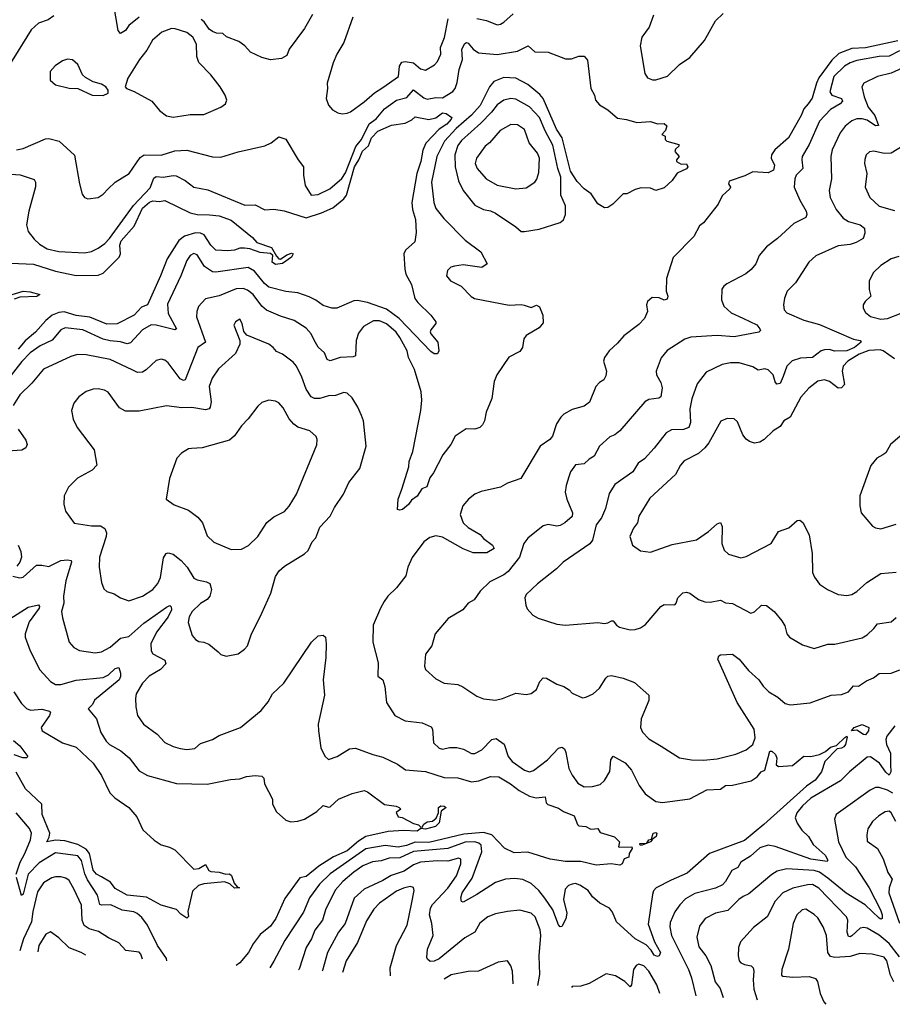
# Model space of a CAD drawing. Extents: x 1246230 to 1426786, y 660032 to 763141.
# Tile 293 of 566: x 1366615 to 1371733, y 662691 to 668468. Entities that reach past the tile are written whole.
import ezdxf

# ---------------------------------------------------------------- set-up
doc = ezdxf.new("R2010")
doc.units = 0

msp = doc.modelspace()

# ---------------------------------------------------------------- linework, layer by layer
at = {"layer": '0CON10XD'}
for points in [[(1367315, 668483.6), (1367255.3, 668434.7), (1367234.4, 668405), (1367205, 668386.9), (1367191.2, 668405), (1367163.8, 668565)], [(1366815, 668491.5), (1366782.2, 668467.8), (1366725, 668448.2), (1366680.8, 668409.2), (1366492.7, 668105)], [(1368331.9, 668498.1), (1368285, 668415.6), (1368196, 668295), (1368182.3, 668257.7), (1368149.4, 668240.6), (1368085, 668232.5), (1368035, 668245.7), (1367968.3, 668278.3), (1367934.1, 668314.1), (1367899.4, 668339.4), (1367827.5, 668367.5), (1367805, 668386.7), (1367768.3, 668388.3), (1367745, 668398.8), (1367725, 668412.7), (1367696, 668456), (1367678.5, 668468.5)], [(1368568, 668482), (1368516.2, 668333.8), (1368474.2, 668265), (1368452.5, 668215), (1368418.6, 668095), (1368420.8, 668065), (1368412.3, 668005), (1368425, 667966.2), (1368448.9, 667938.9), (1368480.6, 667920.6), (1368505, 667915.4), (1368535, 667918.8), (1368555, 667928.2), (1368634.8, 667985.2), (1368695, 668038.8), (1368745, 668070.4), (1368835.5, 668135), (1368841.8, 668195), (1368855, 668219.6), (1368875, 668222.9), (1368925, 668215.3), (1368965, 668178.9), (1368995, 668172.2), (1369046.9, 668203.1), (1369065, 668222.5), (1369084.3, 668265), (1369082.7, 668305), (1369105.9, 668364.1), (1369127.4, 668472.6)], [(1369295, 668475.6), (1369353.4, 668463.4), (1369415, 668438.8), (1369435, 668441.2), (1369455, 668453.3), (1369508.2, 668501.8)], [(1370331.1, 668495), (1370305.8, 668424.2), (1370263.3, 668365), (1370254.5, 668315), (1370281.4, 668151.4), (1370295.9, 668125.9), (1370325.9, 668115.9), (1370346, 668116), (1370415, 668136.9), (1370485, 668204.2), (1370544.4, 668245.6), (1370631.8, 668345), (1370695, 668461.4), (1370740.8, 668505)], [(1367515, 667895.5), (1367565, 667904.5), (1367615, 667912.2), (1367695, 667911.4), (1367795, 667953.8), (1367822.5, 667975), (1367830, 667995), (1367820, 668025), (1367790, 668075), (1367736, 668145), (1367665, 668216.2), (1367652.7, 668252.7), (1367651.1, 668325), (1367630.8, 668365), (1367595, 668393.3), (1367526.2, 668415), (1367504, 668416), (1367448.1, 668395), (1367392.7, 668347.3), (1367360.9, 668289.1), (1367316.9, 668235), (1367248.8, 668125), (1367232.5, 668075), (1367240, 668065), (1367286.8, 668046.8), (1367389.7, 667989.7), (1367434.6, 667934.6), (1367474.7, 667904.7), (1367515, 667895.5)], [(1366595, 667704.5), (1366635, 667712.1), (1366765, 667768.5), (1366785, 667770.6), (1366845.7, 667755.7), (1366935, 667673.3), (1366966, 667505), (1366981.2, 667445), (1366994.1, 667424.1), (1367015, 667416.7), (1367075, 667423.8), (1367105, 667444), (1367132.9, 667475), (1367175, 667514.5), (1367256.7, 667565), (1367321.5, 667658.5), (1367345, 667674.4), (1367445, 667673.9), (1367525, 667697.9), (1367595, 667702.5), (1367745, 667662.5), (1367795, 667660.6), (1367896.4, 667693.6), (1368051.7, 667728.3), (1368090, 667745), (1368135, 667780), (1368176.4, 667766.4), (1368248.1, 667645), (1368278.9, 667605), (1368279.5, 667555), (1368289.6, 667495), (1368325, 667438.5), (1368365, 667442), (1368434.2, 667475.8), (1368504.4, 667535.6), (1368525, 667568.9), (1368586.9, 667723.1), (1368619.8, 667765), (1368663.7, 667856.3), (1368705, 667886.1), (1368754.6, 667945), (1368825, 667996.3), (1368885, 668011.3), (1368925, 668056.9), (1368985, 668009.2), (1369005, 668002.2), (1369055, 668011.1), (1369095, 668010.4), (1369155, 668046.4), (1369168.4, 668065), (1369180.3, 668099.7), (1369192.2, 668175), (1369211.1, 668235), (1369207.9, 668295), (1369225, 668329.2), (1369235, 668334.4), (1369245, 668330.6), (1369274.1, 668295), (1369305, 668272.9), (1369415, 668263.2), (1369535, 668284.1), (1369596.2, 668315), (1369635, 668279.1), (1369715, 668276.8), (1369815, 668239.2), (1369851.4, 668238.6), (1369895, 668254.2), (1369925, 668253.8), (1369945, 668230), (1369964.3, 668065), (1369985.5, 668025.5), (1369991.9, 667995), (1370015, 667969.2), (1370065, 667940), (1370120.5, 667890.5), (1370173.2, 667883.2), (1370235, 667865.7), (1370315, 667870.3), (1370355, 667856.5), (1370395, 667858.8), (1370410.8, 667845), (1370402.7, 667817.3), (1370380, 667795), (1370400, 667785), (1370400, 667765), (1370410, 667755), (1370480, 667735), (1370480, 667725), (1370461.7, 667708.3), (1370457.5, 667695), (1370482.5, 667665), (1370467.5, 667645), (1370467.5, 667635), (1370495, 667620), (1370525, 667622.5), (1370533.3, 667605), (1370525, 667593.8), (1370471.7, 667568.3), (1370440.8, 667525), (1370395, 667481.4), (1370346.2, 667466.2), (1370315, 667478.8), (1370259.3, 667480.7), (1370225, 667472), (1370175, 667446.7), (1370153.9, 667446.1), (1370092.5, 667385), (1370065, 667366.7), (1370045, 667363.8), (1370005, 667388), (1369965.5, 667445.5), (1369925, 667475.8), (1369885, 667518.9), (1369845, 667580), (1369795.5, 667775.5), (1369763.1, 667825), (1369684.8, 668005), (1369665, 668029.2), (1369595, 668088.7), (1369525, 668124.8), (1369455, 668128.8), (1369395, 668104.7), (1369370.3, 668075), (1369316, 667965), (1369265, 667908.6), (1369175, 667828.7), (1369106.7, 667755), (1369060.6, 667665), (1369029.4, 667515), (1369042.9, 667395), (1369055, 667360), (1369101.8, 667301.8), (1369227.8, 667175), (1369319.2, 667105), (1369356.2, 667035), (1369325, 667014.3), (1369215, 667028.9), (1369165, 667022.2), (1369143.8, 667015), (1369123.2, 666996.8), (1369118, 666965), (1369140.8, 666935), (1369203.6, 666903.6), (1369263.5, 666843.5), (1369282.6, 666832.6), (1369485, 666793.8), (1369555, 666797.8), (1369572.8, 666792.8), (1369615, 666780), (1369645, 666793.3), (1369663.9, 666783.9), (1369683.8, 666735), (1369685, 666690), (1369660.7, 666659.3), (1369584.3, 666615.7), (1369571.2, 666595), (1369563.8, 666545), (1369548.8, 666521.2), (1369483, 666487), (1369413.8, 666385), (1369397.5, 666345), (1369384, 666245), (1369350.8, 666165), (1369340.8, 666115), (1369328.7, 666091.3), (1369314.2, 666075.8), (1369284, 666066), (1369232.7, 666067.3), (1369168, 666025), (1369142.5, 665975), (1369096, 665915), (1369040.7, 665809.3), (1369019.3, 665780.7), (1369003, 665727), (1368974.1, 665715.9), (1368945, 665672.5), (1368912, 665648), (1368895, 665623.3), (1368860, 665595), (1368845, 665590), (1368830, 665595), (1368833.8, 665655), (1368855, 665712.5), (1368896.2, 665845), (1368898.8, 665875), (1368921.1, 665935), (1368967.1, 666175), (1368973.3, 666235), (1368968.6, 666285), (1368930, 666415), (1368895.4, 666485), (1368886.6, 666525), (1368845, 666602.9), (1368822.5, 666635), (1368765, 666684.2), (1368725, 666701.3), (1368689.3, 666700.7), (1368631.9, 666668.1), (1368601.7, 666628.3), (1368588.8, 666585), (1368583.8, 666495), (1368570.6, 666489.4), (1368495, 666486.2), (1368435, 666465.8), (1368418.8, 666475), (1368402.6, 666512.6), (1368365, 666547.1), (1368342.5, 666587.5), (1368323.6, 666625), (1368295, 666658.2), (1368223.9, 666703.9), (1368145, 666728.5), (1368063, 666763), (1368035, 666787.3), (1367984.8, 666854.8), (1367950.5, 666880.5), (1367925, 666890), (1367885, 666889.5), (1367785, 666847.7), (1367705, 666830), (1367663.9, 666786.1), (1367653.3, 666755), (1367651.5, 666725), (1367704.6, 666575.4), (1367660, 666545), (1367584.5, 666355.5), (1367575, 666350.6), (1367555, 666360), (1367485, 666454.2), (1367465, 666470), (1367445, 666476), (1367415, 666468), (1367357, 666413), (1367335, 666400), (1367305, 666398.5), (1367275, 666412.7), (1367144.7, 666474.7), (1367005, 666501.5), (1366952.9, 666502.9), (1366915, 666492.2), (1366755, 666416.5), (1366685.6, 666335), (1366615, 666266.7), (1366575.5, 666205)], [(1371765, 668343.2), (1371575, 668302.4), (1371495, 668298.4), (1371419.9, 668270.1), (1371378.8, 668231.2), (1371302.5, 668127.5), (1371287.2, 668095), (1371262.6, 668007.4), (1371239.2, 667975), (1371214.6, 667945.4), (1371197.8, 667905), (1371123.1, 667775), (1371044, 667705), (1371024, 667675), (1371021.5, 667655), (1371041.5, 667615), (1371035, 667584.4), (1371005, 667570), (1370915, 667574.5), (1370868.3, 667551.7), (1370775, 667520), (1370772.5, 667505), (1370783.3, 667485), (1370778.8, 667475), (1370735.5, 667434.5), (1370710.8, 667385), (1370625, 667276.7), (1370601.4, 667258.6), (1370568, 667195), (1370447.3, 667072.7), (1370408.7, 666948.7), (1370405.8, 666875.8), (1370415.7, 666845), (1370412.7, 666827.3), (1370395, 666823.3), (1370365, 666835.8), (1370325, 666838.8), (1370296.7, 666815), (1370290, 666795), (1370296.2, 666755), (1370280, 666715), (1370245, 666678.8), (1370157.9, 666612.1), (1370120.9, 666569.1), (1370071.2, 666525), (1370044, 666485), (1370038, 666465), (1370056, 666405), (1370052.3, 666377.7), (1370040, 666355), (1370015, 666338.8), (1369994.5, 666315.5), (1369956.6, 666223.4), (1369925, 666200.8), (1369855, 666180.8), (1369807, 666153), (1369788, 666135), (1369762.4, 666097.6), (1369739.2, 666025), (1369723.8, 666005), (1369667.1, 665965), (1369554.2, 665775.8), (1369475, 665748.8), (1369435, 665726), (1369321.1, 665698.9), (1369285, 665683.3), (1369247.5, 665655), (1369214.4, 665615), (1369198.6, 665565), (1369215.7, 665515), (1369245, 665489.4), (1369315, 665447.5), (1369334.6, 665424.6), (1369387.5, 665385), (1369398, 665365), (1369355, 665340), (1369275, 665340.6), (1369215, 665362.5), (1369095, 665430.9), (1369055, 665439.2), (1369019.4, 665430.6), (1368985.8, 665405), (1368916.6, 665313.4), (1368890.8, 665255), (1368878.8, 665205), (1368824, 665135), (1368772.9, 665085), (1368753.1, 665055), (1368730, 665015), (1368688, 664915), (1368686, 664815), (1368717.5, 664695), (1368715.8, 664615.8), (1368744.4, 664594.4), (1368755.7, 664555)], [(1371775.5, 668285), (1371715, 668254.8), (1371655, 668252), (1371525, 668227.8), (1371485, 668214.7), (1371453.1, 668195), (1371389, 668135), (1371366.6, 668045), (1371377.3, 668025), (1371434.3, 668005), (1371440.4, 667989.6), (1371426.7, 667975), (1371369.7, 667940.3), (1371305, 667871.9), (1371244.6, 667735), (1371204.5, 667665), (1371201.2, 667645), (1371208.5, 667595), (1371168.9, 667555), (1371160, 667535), (1371157.1, 667485), (1371189.4, 667409.4), (1371227.1, 667345), (1371230.8, 667325), (1371225, 667306.7), (1371155, 667272), (1371060, 667185), (1370994, 667135), (1370951.9, 667085), (1370932.2, 667035), (1370905, 667001.5), (1370872.6, 666977.4), (1370762.4, 666917.6), (1370743.8, 666905), (1370732.3, 666887.7), (1370730, 666825), (1370745, 666788), (1370788.3, 666748.3), (1370855, 666716.7), (1370938.3, 666678.3), (1370956.2, 666655), (1370958.8, 666645), (1370950, 666635), (1370805, 666607.1), (1370705, 666614.2), (1370550, 666605), (1370515, 666593.6), (1370412.2, 666527.8), (1370376.6, 666483.4), (1370347.5, 666405), (1370349.2, 666385), (1370375, 666338.8), (1370383, 666307), (1370374.3, 666255.7), (1370362.9, 666247.1), (1370305, 666238.9), (1370280.8, 666225), (1370134, 666055), (1370105, 666032.9), (1370075, 666020.6), (1370014.6, 665965.4), (1369983.8, 665906.2), (1369955, 665890), (1369925, 665862.9), (1369874.6, 665855.4), (1369844.6, 665815.4), (1369834.4, 665785), (1369818.9, 665735), (1369814.4, 665695), (1369823.8, 665655), (1369856.9, 665575), (1369855, 665553.8), (1369812.5, 665515), (1369785, 665500), (1369765, 665495.6), (1369714.2, 665505.8), (1369685, 665498.8), (1369594.7, 665425.3), (1369571.5, 665395), (1369545.4, 665315), (1369478.8, 665231.2), (1369455, 665210.4), (1369371.2, 665168.8), (1369315.9, 665114.1), (1369280.8, 665065), (1369245, 665044.2), (1369214.5, 665005.5), (1369128, 664955), (1369050.8, 664865), (1369031.9, 664795), (1368994.4, 664745), (1368988, 664675), (1368994.5, 664654.5), (1369055, 664600), (1369104.2, 664575.8), (1369185, 664568), (1369214.4, 664554.4), (1369295, 664499.4), (1369335, 664483.1), (1369405, 664475.7), (1369445.5, 664484.5), (1369523.6, 664516.4), (1369585, 664508.8), (1369615, 664514), (1369645, 664538.8), (1369666, 664585), (1369685, 664606.2), (1369705, 664604), (1369765, 664568.6), (1369805.5, 664555.5), (1369836.8, 664536.8), (1369855, 664516.7), (1369915, 664490), (1369935, 664492), (1369977.9, 664512.1), (1370015, 664546), (1370051.9, 664605), (1370065, 664615.6), (1370085, 664620.5), (1370153.6, 664603.6), (1370219.8, 664579.8), (1370305.5, 664505.5), (1370305, 664473.3), (1370258.8, 664365), (1370256.7, 664315), (1370268.3, 664288.3), (1370305, 664248.8), (1370376.2, 664205), (1370485, 664137.5), (1370555, 664125.6), (1370625, 664123.1), (1370705, 664131.8), (1370815, 664158.8), (1370876, 664184), (1370915, 664215.6), (1370928.6, 664255), (1370921.6, 664305), (1370822, 664462), (1370709.6, 664715), (1370714.4, 664735), (1370725, 664740.8), (1370795, 664746.2), (1370833.8, 664715), (1370889.4, 664649.4), (1370950, 664595), (1370975, 664558), (1371008, 664525), (1371062.2, 664492.2), (1371105, 664455.7), (1371132.9, 664447.1), (1371155, 664449.5), (1371250.2, 664459.8), (1371375, 664504.5), (1371435, 664507.8), (1371475, 664524.5), (1371505, 664558.8), (1371535, 664558.1), (1371581.2, 664588.8), (1371623.3, 664606.7), (1371655, 664631.5), (1371725, 664634.7), (1371776.4, 664653.6)], [(1367105, 668023.8), (1367132.5, 668037.5), (1367133.3, 668055), (1367120, 668075), (1367095, 668089.2), (1367045, 668103.8), (1366999.5, 668129.5), (1366983.8, 668145), (1366955.8, 668205.8), (1366925, 668233.3), (1366895, 668236.7), (1366865, 668226.2), (1366822.7, 668197.3), (1366793.3, 668165), (1366794.1, 668114.1), (1366825, 668086.2), (1366905, 668066.2), (1366955, 668063.8), (1367040, 668025), (1367105, 668023.8)], [(1371815, 668195.3), (1371725, 668154.2), (1371645.2, 668134.8), (1371565.8, 668095), (1371554.4, 668075), (1371566.9, 668015), (1371590.2, 667955), (1371630.6, 667905), (1371652.3, 667847.7), (1371635, 667846.1), (1371585, 667878.1), (1371555, 667886.6), (1371525, 667886.5), (1371495, 667875.4), (1371456.6, 667843.4), (1371426.8, 667805), (1371379.6, 667705), (1371371.5, 667665), (1371375.5, 667535), (1371363.3, 667465), (1371367.8, 667425), (1371402.5, 667355), (1371445, 667302.9), (1371475, 667283.2), (1371545, 667264.4), (1371568.6, 667245), (1371571.4, 667215), (1371560.8, 667185), (1371519.9, 667160.1), (1371485, 667149.7), (1371415, 667141.2), (1371285, 667082), (1371243.3, 667045), (1371165.5, 666924.5), (1371116.9, 666875), (1371100, 666835), (1371094.5, 666794.5), (1371099.2, 666765), (1371115, 666747.5), (1371213.3, 666705), (1371305, 666679.6), (1371505, 666593.4), (1371543.3, 666585), (1371549.2, 666575), (1371511.1, 666545), (1371466.7, 666525), (1371394, 666524), (1371365, 666532.2), (1371335, 666531.5), (1371315.5, 666524.5), (1371265, 666485.6), (1371195, 666482.9), (1371145, 666465.4), (1371113.3, 666435), (1371093.1, 666375), (1371075, 666333.8), (1371055, 666328.8), (1371045, 666342.5), (1371034.4, 666385), (1371005, 666414.5), (1370985, 666419.6), (1370945, 666412), (1370915, 666431.2), (1370834.2, 666454.2), (1370784.2, 666454.2), (1370735, 666445.6), (1370640.9, 666399.1), (1370588.7, 666331.3), (1370556.6, 666243.4), (1370545.5, 666185), (1370548.8, 666105), (1370538.9, 666075), (1370507.1, 666062.9), (1370438, 666062), (1370405.4, 666044.6), (1370336, 665954), (1370278.3, 665891.7), (1370242.5, 665865), (1370210, 665815), (1370105, 665740), (1370072.4, 665687.6), (1370049.8, 665600.2), (1370027.5, 665545), (1369995.4, 665504.6), (1369973.5, 665415), (1369958, 665392), (1369801.2, 665285), (1369762.5, 665245), (1369651.3, 665158.7), (1369584.6, 665095), (1369578.2, 665075), (1369582.4, 665032.4), (1369590.9, 665010.9), (1369623.8, 664975), (1369656.3, 664956.3), (1369765, 664921.1), (1369815, 664915.6), (1370005, 664931.1), (1370045, 664925.7), (1370065, 664929.2), (1370085, 664941.2), (1370095, 664940), (1370114.5, 664914.5), (1370133.4, 664903.4), (1370195, 664888.1), (1370225, 664889.4), (1370255, 664899.4), (1370285, 664918.8), (1370375, 665025.9), (1370395, 665035.9), (1370456.7, 665035), (1370465.7, 665044.3), (1370475, 665076.7), (1370504.3, 665105.7), (1370525, 665110), (1370545, 665104), (1370595, 665065.8), (1370632.4, 665052.4), (1370665, 665050), (1370725, 665061.4), (1370755, 665046.9), (1370795, 665043.3), (1370903.6, 664986.4), (1370925, 664993.3), (1370965, 665032.5), (1370995, 665030), (1371038.8, 664995), (1371085, 664941.2), (1371102.1, 664912.1), (1371114.4, 664864.4), (1371128.8, 664845), (1371205, 664800), (1371275, 664779.2), (1371355, 664804.4), (1371395.5, 664804.5), (1371555, 664840.6), (1371585, 664858.1), (1371624.2, 664895), (1371645, 664923.8), (1371725, 664934), (1371755, 664960)], [(1369575, 667224.4), (1369661.2, 667238.8), (1369785, 667278.6), (1369805, 667294), (1369816.7, 667325), (1369816.5, 667375), (1369788.4, 667438.4), (1369788.2, 667545), (1369770.8, 667595), (1369741.1, 667731.1), (1369695.8, 667815), (1369662.8, 667895), (1369605, 667956.7), (1369525, 668001.3), (1369495, 668006.1), (1369455, 667996.8), (1369415, 667969.2), (1369382.2, 667925), (1369320, 667860), (1369205, 667759.1), (1369185, 667729.1), (1369166.2, 667675), (1369169.6, 667605), (1369187.3, 667522.7), (1369215, 667465.8), (1369285, 667380.6), (1369334.6, 667354.6), (1369375, 667347.1), (1369405, 667333.5), (1369525, 667252.9), (1369555, 667225.8), (1369575, 667224.4)], [(1366505, 667565.9), (1366617.1, 667557.1), (1366700, 667530), (1366708, 667515), (1366707.3, 667487.3), (1366668.5, 667345), (1366654.4, 667265), (1366664.2, 667225), (1366700.2, 667180.2), (1366730.9, 667150.9), (1366775, 667122.9), (1366845, 667107.7), (1366995, 667100.9), (1367035, 667107.5), (1367075, 667127.8), (1367114.6, 667155.4), (1367141.1, 667185), (1367281.5, 667378.5), (1367379.5, 667480.5), (1367401.9, 667538.1), (1367415, 667547.8), (1367456.2, 667543.8), (1367515, 667554.7), (1367532.7, 667552.7), (1367585.3, 667525.3), (1367635, 667485.6), (1367718.8, 667468.8), (1367935, 667379.5), (1367995, 667380.8), (1368053.2, 667353.2), (1368105, 667357.1), (1368165, 667347.1), (1368295, 667305.3), (1368385, 667335.2), (1368451.5, 667365), (1368515, 667417.6), (1368530.8, 667439.2), (1368578.9, 667605), (1368604, 667645), (1368625, 667696.5), (1368661.2, 667728.8), (1368677.6, 667775), (1368715, 667814.1), (1368795, 667849.7), (1368875, 667860.5), (1368915, 667880.8), (1368935, 667898.6), (1369015, 667882.3), (1369055, 667891.2), (1369095, 667920.8), (1369115, 667918.1), (1369148.8, 667895), (1369144.5, 667885), (1369118.9, 667855), (1369074.1, 667825.9), (1368996.6, 667743.4), (1368978.3, 667701.7), (1368967.4, 667635), (1368943.6, 667566.4), (1368914.7, 667395), (1368917.9, 667355), (1368935.4, 667295), (1368940.2, 667220.2), (1368932.7, 667165), (1368877.5, 667115), (1368866.9, 667095), (1368872.5, 667005), (1368880, 666975), (1368912.7, 666915), (1368932.6, 666832.6), (1368949.1, 666809.1), (1369026, 666735), (1369055.7, 666695), (1369055.5, 666684.5), (1369025, 666648.8), (1369022.9, 666637.1), (1369025.8, 666625), (1369066.2, 666575), (1369072.7, 666525), (1369065, 666507.1), (1369045, 666508.2), (1369025, 666521.5), (1368840, 666715), (1368765, 666770), (1368655, 666808.6), (1368595, 666821.1), (1368575, 666818.5), (1368475, 666775.6), (1368445.7, 666775.7), (1368395, 666790.6), (1368352.4, 666822.4), (1368312.5, 666842.5), (1368245, 666865.9), (1368175, 666872.9), (1368075, 666899.4), (1368050.3, 666920.3), (1367992.4, 666992.4), (1367955, 667014.7), (1367765, 666985.8), (1367745, 666988.7), (1367699.3, 667019.3), (1367655, 667088), (1367635, 667097.1), (1367614.2, 667085), (1367595, 667056), (1367559.6, 666965), (1367481.3, 666798.7), (1367485.7, 666745), (1367534.2, 666655), (1367525, 666648.1), (1367415, 666676.4), (1367385, 666677.9), (1367335, 666649.1), (1367265, 666572.5), (1367245, 666566.7), (1367205, 666577.9), (1367145, 666583.3), (1367105, 666593.9), (1366985, 666648.9), (1366880.8, 666659.2), (1366855, 666647.3), (1366805, 666588), (1366735, 666553.6), (1366676.2, 666513.8), (1366626.9, 666463.1), (1366542.6, 666355)], [(1369524.5, 667475.5), (1369585, 667481.9), (1369635, 667514.3), (1369648, 667532), (1369658.5, 667571.5), (1369663.9, 667655), (1369650.8, 667685), (1369603.1, 667745), (1369575, 667824.2), (1369535, 667850.6), (1369495, 667853.1), (1369431.7, 667818.3), (1369369.2, 667745), (1369344.7, 667725), (1369293.8, 667655), (1369285.3, 667625), (1369296.9, 667595), (1369351.1, 667535), (1369415, 667496.7), (1369524.5, 667475.5)], [(1371805.3, 667734.7), (1371725, 667684.4), (1371685, 667682.9), (1371625, 667695.8), (1371598.3, 667691.7), (1371580, 667675), (1371572.1, 667647.9), (1371570, 667625), (1371583.1, 667565), (1371574.4, 667485), (1371600, 667425), (1371655, 667374.4), (1371745, 667347.7)], [(1366565, 667039.4), (1366695, 667033.5), (1366825, 666993), (1366945, 666968), (1367075, 666969.2), (1367105, 666980.3), (1367197.4, 667075), (1367206.4, 667095), (1367202.6, 667145), (1367210.4, 667169.6), (1367285, 667256.1), (1367335, 667362.9), (1367375, 667398.1), (1367395, 667404.8), (1367435, 667400.3), (1367465, 667407.1), (1367615, 667334.7), (1367655, 667325.9), (1367727.6, 667322.4), (1367785, 667317.2), (1367855, 667291.8), (1367980.8, 667190.8), (1368005, 667160.6), (1368090.9, 667130.9), (1368120.3, 667080.3), (1368135, 667065.7), (1368145, 667062.5), (1368181.7, 667088.3), (1368208.3, 667098.3), (1368218.8, 667095), (1368209.4, 667075), (1368155, 667037.1), (1368115, 667031.1), (1368095.5, 667045), (1368098.8, 667085), (1368085.7, 667095.7), (1368025, 667101.2), (1367965, 667123.7), (1367932.6, 667127.4), (1367905, 667127.8), (1367874.2, 667115.8), (1367835, 667111.4), (1367765, 667115.6), (1367735, 667145.5), (1367695.5, 667205.5), (1367675, 667216.4), (1367645, 667217), (1367581.2, 667198.8), (1367548.1, 667171.9), (1367480, 667065), (1367440.4, 666965), (1367365, 666795.8), (1367329.1, 666780.9), (1367285, 666733.6), (1367185.7, 666684.3), (1367125, 666682.4), (1367025, 666723.2), (1366945, 666732.7), (1366875, 666752.9), (1366845, 666750.7), (1366805.9, 666734.1), (1366767.1, 666702.9), (1366706.9, 666635), (1366646.3, 666583.7), (1366606, 666534)], [(1371771.1, 667078.9), (1371726.7, 667065), (1371664.4, 667025.6), (1371622, 666985), (1371596.2, 666935), (1371596.2, 666885), (1371606.2, 666845), (1371573.3, 666815), (1371561.2, 666795), (1371561.2, 666775), (1371575, 666750), (1371605.7, 666725.7), (1371665, 666711.8), (1371705, 666715.4), (1371785, 666745.4)], [(1366545, 666848.5), (1366635, 666875.4), (1366675, 666871.2), (1366732.5, 666855), (1366715, 666843.9), (1366615, 666840.9), (1366581.7, 666828.3)], [(1367825, 664733.3), (1367895, 664746.7), (1367933.8, 664775), (1367950, 664795), (1367971.5, 664858.5), (1368035.5, 664985), (1368086.6, 665103.4), (1368115, 665201.2), (1368136.5, 665233.5), (1368168, 665262), (1368285, 665334.3), (1368306.2, 665353.8), (1368330.8, 665405), (1368351.3, 665428.7), (1368375, 665491.2), (1368435.8, 665555), (1368460, 665605), (1368514.4, 665685), (1368545, 665752), (1368608.6, 665835), (1368646.2, 665965), (1368631.4, 666115), (1368618.6, 666145), (1368597.8, 666195), (1368565, 666250), (1368535, 666277.5), (1368515, 666280), (1368467.2, 666262.8), (1368425, 666261.8), (1368374.5, 666244.5), (1368344.5, 666244.5), (1368325, 666254.2), (1368295, 666299.2), (1368269.9, 666369.9), (1368237.8, 666435), (1368219.4, 666459.4), (1368156.7, 666505), (1368120.9, 666520.9), (1368101.4, 666545), (1368075, 666564.4), (1367947.7, 666617.7), (1367928.8, 666638.8), (1367918.8, 666685), (1367905, 666710), (1367880, 666695), (1367871.2, 666675), (1367906, 666586), (1367906, 666565), (1367880, 666510), (1367780.2, 666419.8), (1367743.1, 666365), (1367726.7, 666315), (1367737.3, 666225), (1367732.2, 666195), (1367725, 666184.5), (1367705, 666179.1), (1367625, 666193.2), (1367565, 666190.4), (1367475, 666202.9), (1367315, 666171.9), (1367235, 666171.4), (1367200.3, 666190.3), (1367133, 666283), (1367112.5, 666295), (1367075, 666302.5), (1367045, 666300), (1367004.5, 666285.5), (1366962, 666255), (1366931.3, 666218.7), (1366918, 666175), (1366928, 666125), (1366952, 666075), (1367052, 665945), (1367066.7, 665855), (1367040, 665825), (1366952.6, 665777.4), (1366900, 665725), (1366876.1, 665673.9), (1366873.8, 665625), (1366883.8, 665585), (1366934.3, 665514.3), (1367035, 665498), (1367088.5, 665498.5), (1367113.5, 665483.5), (1367123.1, 665456.9), (1367121.1, 665435), (1367082.9, 665315), (1367080.6, 665255), (1367094.3, 665165), (1367107.7, 665127.7), (1367125, 665113.3), (1367169.1, 665099.1), (1367205.7, 665075.7), (1367255, 665057.5), (1367335, 665085.8), (1367395, 665125.5), (1367425, 665160.6), (1367440, 665195), (1367458.9, 665311.1), (1367472.9, 665335), (1367485, 665340.6), (1367515, 665332.2), (1367561.1, 665295), (1367596.2, 665256.2), (1367635, 665191.8), (1367655, 665181.8), (1367710.2, 665170.2), (1367729.1, 665159.1), (1367740.4, 665125), (1367729.6, 665085), (1367715, 665066.9), (1367675, 665042.2), (1367625.5, 664995), (1367607.8, 664965), (1367601.7, 664931.7), (1367625.7, 664855.7), (1367645, 664832), (1367665, 664818.6), (1367695, 664815.6), (1367724.5, 664804.5), (1367778.3, 664758.3), (1367795, 664742.5), (1367825, 664733.3)], [(1371745, 666477.6), (1371679, 666525), (1371661.4, 666531.4), (1371595, 666527.4), (1371537.8, 666505), (1371472, 666465), (1371444.1, 666435), (1371438.6, 666405), (1371453.2, 666326.8), (1371435, 666308.5), (1371415, 666306.9), (1371365, 666344.7), (1371335.4, 666354.6), (1371295, 666346.4), (1371244, 666306), (1371196.1, 666253.9), (1371133.4, 666136.6), (1371097.3, 666115), (1371075, 666080.7), (1371032.9, 666055), (1370980.8, 666005), (1370955, 665990), (1370923.5, 665983.5), (1370895, 665992.9), (1370876.4, 666006.4), (1370855, 666031.2), (1370825, 666108.8), (1370805.6, 666125.6), (1370765, 666127.5), (1370727.6, 666112.4), (1370655.7, 665984.3), (1370632.7, 665955), (1370595, 665922.7), (1370511.2, 665878.8), (1370490.8, 665855), (1370460.1, 665799.9), (1370309.7, 665660.3), (1370245.8, 665555), (1370237.8, 665515), (1370215.3, 665484.7), (1370192.9, 665435), (1370208.8, 665385), (1370255, 665351.2), (1370315, 665344), (1370441.7, 665388.3), (1370585, 665416.9), (1370654.3, 665465), (1370705, 665509.4), (1370725, 665517.5), (1370734.4, 665495), (1370731.9, 665395), (1370746.2, 665355), (1370772.3, 665332.3), (1370845, 665310.8), (1370875, 665318.6), (1371022, 665395), (1371065.7, 665464.3), (1371125, 665487.1), (1371175, 665529.2), (1371191.2, 665531.2), (1371207, 665517), (1371244.4, 665445), (1371262.5, 665335), (1371264.4, 665225), (1371276.6, 665196.6), (1371305, 665156.2), (1371352.5, 665125), (1371415, 665096), (1371465, 665089.2), (1371494.4, 665095.6), (1371525, 665113.1), (1371583.7, 665166.3), (1371665, 665217.8), (1371755.6, 665225.6)], [(1367855, 665360), (1367915, 665362), (1367956.8, 665383.2), (1368012, 665435), (1368065, 665517.1), (1368105, 665551.4), (1368166.9, 665583.1), (1368195, 665614), (1368238.1, 665685), (1368357.4, 665972.6), (1368359.2, 666005), (1368352.7, 666022.7), (1368316.4, 666056.4), (1368246.7, 666076.7), (1368221.9, 666095), (1368195.3, 666125.3), (1368160.2, 666190.2), (1368135, 666220), (1368115, 666230), (1368075, 666236), (1368035, 666221.2), (1368010.3, 666199.7), (1367955, 666126), (1367914.6, 666085.4), (1367874.5, 666025.5), (1367845, 666000.8), (1367684.3, 665955.7), (1367622.3, 665952.3), (1367605, 665949.2), (1367564.5, 665925.5), (1367536, 665895), (1367492.9, 665775), (1367473.3, 665655), (1367520.5, 665620.5), (1367605, 665590.8), (1367658.6, 665548.6), (1367686.1, 665516.1), (1367715, 665438.8), (1367752.4, 665402.4), (1367855, 665360)], [(1366605, 666066), (1366651.1, 666001.1), (1366659.2, 665975), (1366650, 665955), (1366627.4, 665942.6), (1366544.6, 665935.4)], [(1371778, 666025), (1371721.2, 665975), (1371695, 665926.7), (1371676.7, 665915), (1371641.2, 665895), (1371607.3, 665852.7), (1371542, 665675), (1371542, 665615), (1371550, 665575), (1371617, 665497), (1371635, 665486), (1371665, 665480), (1371755, 665508)], [(1366605.6, 665385), (1366622.1, 665347.9), (1366625.5, 665314.5), (1366615.6, 665284.4), (1366597.6, 665262.4)], [(1366575, 665202), (1366615, 665192.5), (1366635, 665196.9), (1366713.3, 665266.7), (1366745, 665267.7), (1366785, 665259.2), (1366855, 665294.5), (1366895, 665299.4), (1366915.7, 665295.7), (1366918.6, 665285), (1366884.7, 665175), (1366870.8, 665085), (1366872.7, 665045), (1366860, 664995), (1366865, 664957.5), (1366904.3, 664815), (1366932.9, 664785), (1366965, 664766.7), (1367056.8, 664753.2), (1367095, 664759.5)], [(1366556.7, 664953.3), (1366665, 665020.3), (1366725, 665034.2), (1366731.1, 665025), (1366728.2, 665015), (1366669.7, 664935), (1366647.3, 664865), (1366645.6, 664845), (1366675.8, 664764.2), (1366732.8, 664652.8), (1366795.7, 664585), (1366825, 664567.1), (1366855, 664568.2), (1366945, 664592.2), (1367105, 664608.6), (1367135.7, 664624.3), (1367175, 664661.9), (1367195, 664667.5), (1367206.5, 664633.5), (1367206.7, 664615), (1367198.2, 664595), (1367054.2, 664475), (1367040.8, 664449.2), (1367016.7, 664425), (1367064.3, 664365), (1367090.6, 664285), (1367121.1, 664235), (1367141.9, 664215), (1367207.1, 664177.1), (1367257.5, 664137.5), (1367315, 664060), (1367365, 664032.7), (1367535, 663986.5), (1367715, 663982.5), (1367850.5, 664009.5), (1367905, 664014.4), (1367945, 664028), (1367995, 664033.3), (1368035, 664028.8), (1368046.8, 664016.8), (1368051.2, 663985), (1368097.1, 663895), (1368098, 663865), (1368120.5, 663820.5), (1368175, 663771.8), (1368205, 663761.5), (1368245, 663764.6), (1368285, 663776.6), (1368358.2, 663821.8), (1368395, 663857.1), (1368425, 663846.7), (1368435, 663848.9), (1368485, 663894.4), (1368565, 663927.1), (1368635, 663946), (1368655, 663938), (1368755, 663863.8), (1368823, 663853), (1368840, 663845), (1368850, 663835), (1368823.6, 663816.4), (1368835, 663791.1), (1368857.4, 663787.4), (1368925, 663751.2), (1368953.4, 663743.4), (1368965, 663732.5), (1368975, 663730), (1368985, 663748.1), (1369005, 663761.5), (1369035, 663766.2), (1369058, 663782), (1369070.6, 663815), (1369070.8, 663845), (1369085, 663855.3), (1369104.2, 663854.2), (1369116.2, 663845), (1369086.9, 663825), (1369075.6, 663755), (1369052.5, 663735), (1368995, 663718.9), (1368967.5, 663722.5), (1368945, 663706.6), (1368865, 663710), (1368775, 663703.9), (1368645, 663675.3), (1368601.6, 663648.4), (1368535, 663590.9), (1368454.6, 663555.4), (1368369.5, 663500.5), (1368295, 663441.1), (1368257.9, 663432.1), (1368168.8, 663311.2), (1368115.9, 663195), (1368085, 663150), (1368025, 663101.1), (1367983.7, 663046.3), (1367956.5, 662995), (1367906.5, 662933.5), (1367884.5, 662918.4)], [(1367095, 664759.5), (1367145, 664786.2), (1367205, 664838.9), (1367255, 664848.9), (1367343.1, 664926.9), (1367475, 665021.4), (1367495, 665030), (1367503.8, 665023.8), (1367504.3, 665005), (1367484.7, 664965), (1367416.8, 664875), (1367383.4, 664805), (1367385.3, 664765.3), (1367395, 664747.1), (1367465, 664710), (1367471.7, 664688.3), (1367440, 664655), (1367373.3, 664616.7), (1367335, 664575.6), (1367298.3, 664511.7), (1367293.3, 664485), (1367295.6, 664435.6), (1367305.7, 664385.7), (1367341.5, 664335), (1367420, 664275), (1367465, 664227.5), (1367515, 664202.9), (1367555, 664192.5), (1367595, 664185.7), (1367641.7, 664191.7), (1367675, 664221.4), (1367745.4, 664244.6), (1367785, 664268.1), (1367908.8, 664315), (1368030, 664415), (1368072.2, 664465), (1368098.2, 664511.8), (1368163.5, 664575), (1368326.2, 664815), (1368365, 664853.3), (1368395, 664857.5), (1368407.5, 664845), (1368412, 664805), (1368410, 664725), (1368394.3, 664595), (1368401.4, 664505), (1368364.5, 664335), (1368366.5, 664295), (1368381.2, 664195), (1368405, 664147.5), (1368425, 664127.5), (1368475.8, 664144.2), (1368549.3, 664190.7), (1368585, 664194.4), (1368685, 664156.4), (1368745, 664141.8), (1368830.3, 664100.3), (1368877.5, 664067.5), (1368995, 664057.5), (1369105, 664022.2), (1369185, 664020), (1369265, 663996.7), (1369307.7, 664002.3), (1369375, 664028.2), (1369425, 664025.5), (1369493.5, 663985), (1369545, 663944.6), (1369605, 663912.7), (1369643.1, 663903.1), (1369697.4, 663907.4), (1369703.3, 663873.3), (1369712.2, 663862.2), (1369775, 663842.5), (1369805, 663822.9), (1369867.1, 663797.1), (1369885.5, 663745.5), (1369895, 663737.1), (1369934.3, 663734.3), (1369965, 663719.2), (1369985, 663720), (1370005, 663722.5), (1370018.3, 663698.3), (1370103.6, 663673.6), (1370132.5, 663645), (1370127.5, 663615), (1370132, 663612), (1370205.8, 663615), (1370207.1, 663605), (1370190, 663575), (1370187.5, 663555), (1370160, 663545), (1370148.8, 663515), (1370135, 663508), (1370084.4, 663514.4), (1369995, 663507.8), (1369905, 663528.2), (1369815, 663528.7), (1369725, 663542.9), (1369595, 663582.7), (1369515, 663578.6), (1369457.5, 663607.5), (1369384.3, 663684.3), (1369335, 663699.6), (1369220.3, 663689.7), (1369015, 663640), (1368935, 663641.3), (1368883.4, 663623.4), (1368835, 663612.4), (1368757.8, 663622.2), (1368645, 663603.8), (1368434.6, 663455.4), (1368372.4, 663395), (1368313.8, 663315), (1368278.7, 663231.3), (1368170.2, 663065), (1368105, 662944.3), (1368081.5, 662905.2)], [(1368755.7, 664555), (1368765, 664462.5), (1368814, 664385), (1368874.5, 664354.5), (1368975, 664341.4), (1369028.8, 664318.8), (1369036, 664306), (1369041.9, 664225), (1369075, 664193.3), (1369095, 664187.8), (1369135, 664197.3), (1369177.8, 664197.8), (1369217.8, 664187.8), (1369265, 664162.9), (1369285, 664163.1), (1369325, 664184.4), (1369384.4, 664245), (1369409.6, 664249.6), (1369456.7, 664216.7), (1369480.5, 664145), (1369503.3, 664115), (1369575.8, 664065), (1369605, 664055.5), (1369628.3, 664061.7), (1369710, 664125), (1369775, 664194.2), (1369795, 664200), (1369809.1, 664189.1), (1369818.5, 664168.5), (1369835.6, 664075), (1369855.6, 664035), (1369889.1, 663989.1), (1369925, 663967.3), (1369975, 663969.7), (1370019.6, 663980.4), (1370045, 664003.3), (1370075, 664056), (1370082.1, 664125), (1370095, 664145.8), (1370165, 664108.6), (1370203.9, 664063.9), (1370247.3, 663975), (1370283.1, 663925), (1370345, 663881.1), (1370385, 663874.6), (1370545, 663896.4), (1370645, 663950), (1370725, 663953.1), (1370755, 663974), (1370795, 663977.1), (1370905, 664001.1), (1370939.2, 664025), (1370964.2, 664055), (1370984.5, 664065.5), (1371015, 664175.4), (1371026.7, 664176.7), (1371046.7, 664156.7), (1371054.7, 664135), (1371050.8, 664095), (1371065, 664085.8), (1371147.8, 664092.2), (1371214.1, 664145.9), (1371254.2, 664144.2), (1371305, 664157.1), (1371341.4, 664175), (1371370.9, 664199.1), (1371405, 664208.9), (1371455, 664256.4), (1371465, 664263.8), (1371468, 664258), (1371457.4, 664215), (1371448, 664202), (1371435, 664193.3), (1371410, 664190), (1371336.2, 664115), (1371317.1, 664055), (1371279.4, 664005), (1371229.4, 663970.6), (1370979.4, 663745), (1370865, 663652), (1370660, 663575), (1370529.9, 663460.1), (1370435, 663419.6), (1370348.1, 663375), (1370332.9, 663357.1), (1370325.4, 663335), (1370301.3, 663161.3), (1370337.2, 663057.2), (1370372.9, 662995), (1370366, 662975), (1370355, 662971.4), (1370335, 662980), (1370318.6, 663008.6), (1370289.6, 663039.6), (1370225.4, 663075), (1370114.5, 663174.5), (1370091.2, 663231.2), (1370073.3, 663255), (1370017.5, 663285), (1369975, 663321.2), (1369949.3, 663359.3), (1369900.8, 663390.8), (1369875, 663399.1), (1369855, 663396.5), (1369832.9, 663387.1), (1369813.7, 663366.3), (1369804.7, 663305), (1369823.3, 663225), (1369817.6, 663192.4), (1369795, 663146.7), (1369785, 663146), (1369775, 663158), (1369740.9, 663245), (1369695, 663313.8), (1369659.4, 663359.4), (1369615, 663399.3), (1369565, 663423.9), (1369518.6, 663428.6), (1369464.7, 663425.3), (1369405, 663406.1), (1369295.5, 663335), (1369215, 663290), (1369205, 663294), (1369202.1, 663315), (1369210, 663345), (1369269.1, 663430.9), (1369325.2, 663584.8), (1369321.3, 663625), (1369307.2, 663637.2), (1369285, 663644), (1369228.1, 663641.9), (1369125, 663604.5), (1368925, 663587.1), (1368845, 663550.4), (1368782.5, 663547.5), (1368735, 663532.8), (1368682.9, 663527.1), (1368627.4, 663502.6), (1368575, 663466.9), (1368509.4, 663410.6), (1368465, 663360.9), (1368407.2, 663245), (1368391.2, 663185), (1368344.7, 663125), (1368325.4, 663075), (1368295.3, 663025), (1368253.4, 662896.6), (1368250.6, 662894)], [(1366580.8, 664525), (1366625.6, 664455), (1366655, 664425.6), (1366676.9, 664416.9), (1366745, 664421.6), (1366790, 664410), (1366794.5, 664404.5), (1366788.4, 664385), (1366740.6, 664315), (1366747.1, 664295), (1366865, 664225.4), (1366945, 664198.9), (1367045.6, 664105), (1367095, 664033.8), (1367142.4, 663932.4), (1367171.7, 663901.7), (1367255.5, 663845.5), (1367300.9, 663790.9), (1367336.7, 663715), (1367403.1, 663653.1), (1367445, 663625.7), (1367493, 663613), (1367525, 663596.2), (1367635, 663483.3), (1367665, 663486.8), (1367705, 663511.2), (1367724.3, 663475), (1367735, 663469.5), (1367785, 663465.8), (1367824, 663454), (1367846, 663456), (1367856.3, 663446.3), (1367872.1, 663402.1), (1367890.4, 663380.4), (1367903.3, 663375), (1367875, 663371.5), (1367847.1, 663397.1), (1367815, 663409.1), (1367695, 663396.9), (1367662.9, 663387.1), (1367628.9, 663355), (1367600, 663235), (1367603.8, 663206.2), (1367595, 663196.7), (1367558.9, 663218.9), (1367535, 663246.7), (1367445, 663272.5), (1367358.6, 663318.6), (1367245, 663330.5), (1367175, 663371), (1367146.5, 663406.5), (1367095, 663437.9), (1367065, 663454.6), (1367045, 663477.6), (1367024.6, 663575), (1367005, 663600.5), (1366955, 663627.9), (1366879.7, 663649.7), (1366825, 663653.2), (1366772.9, 663645), (1366787.9, 663672.1), (1366791.6, 663695), (1366746.9, 663805), (1366745, 663865.3), (1366647.6, 663955), (1366593.8, 664053.8)], [(1371748.2, 664325), (1371700.7, 664265), (1371694.1, 664245), (1371698.6, 664215), (1371722.1, 664165), (1371722.6, 664097.4), (1371723.1, 664055), (1371715, 664036.2), (1371695, 664053.1), (1371656.6, 664106.6), (1371605, 664143.1), (1371585, 664141.3), (1371482.5, 664055), (1371428.7, 664001.3), (1371255, 663900.9), (1371205.2, 663855), (1371173.5, 663815), (1371163.5, 663785), (1371174.4, 663754.4), (1371202.6, 663712.6), (1371241.4, 663675), (1371269.4, 663629.4), (1371338.4, 663565), (1371353.9, 663536.1), (1371350.5, 663529.5), (1371255, 663542.7), (1371045, 663617.4), (1371005, 663624.7), (1370955, 663608.2), (1370900.1, 663559.9), (1370845, 663524.4), (1370826.7, 663493.3), (1370791.1, 663475), (1370755, 663410.8), (1370737.4, 663392.6), (1370695, 663372.9), (1370575, 663341.5), (1370520.1, 663309.9), (1370485.5, 663275), (1370456.5, 663233.5), (1370429.5, 663170.5), (1370426.8, 663145), (1370436.9, 663095), (1370537.8, 662895), (1370555.7, 662845.7), (1370580.4, 662740.9)], [(1371575, 664272.6), (1371563.6, 664273.6), (1371525, 664299.6), (1371493.1, 664295), (1371509.6, 664315), (1371555, 664333.2), (1371594.5, 664314.5), (1371592.8, 664295), (1371575, 664272.6)], [(1366578.7, 664238.7), (1366615, 664206.6), (1366662.2, 664145), (1366653.8, 664136.2), (1366633.2, 664136.8), (1366582.9, 664155)], [(1371735, 663930.2), (1371705, 663946.5), (1371655, 663962.1), (1371635, 663963.2), (1371603.6, 663946.4), (1371445, 663834.3), (1371403.8, 663805), (1371392.7, 663777.3), (1371417.1, 663645), (1371460.8, 663555), (1371517.6, 663497.6), (1371597.2, 663375), (1371663.7, 663245), (1371673.8, 663215), (1371673.3, 663195), (1371665, 663190.8), (1371655, 663197.1), (1371572.9, 663275), (1371462.2, 663342.2), (1371355, 663431.1), (1371305, 663465.9), (1371275, 663476.5), (1371115, 663485.4), (1371057.6, 663472.4), (1371026.7, 663453.3), (1370891.6, 663338.4), (1370857.6, 663322.4), (1370832.2, 663305), (1370768.9, 663241.1), (1370695, 663224.6), (1370635.3, 663194.7), (1370601.5, 663148.5), (1370585.4, 663085.4), (1370598.1, 663028.1), (1370638.5, 662975), (1370668.7, 662918.7), (1370693.5, 662823.5), (1370723.8, 662783.8), (1370741.3, 662730.3)], [(1366594.4, 663455), (1366616.3, 663525), (1366644.4, 663575), (1366677.8, 663655), (1366683.2, 663695), (1366671.7, 663721.7), (1366593.5, 663815)], [(1371753.4, 663763.4), (1371726.2, 663815), (1371715, 663823.5), (1371690.4, 663819.6), (1371653.3, 663796.7), (1371616.7, 663763.3), (1371589.9, 663720.1), (1371582.5, 663685), (1371585, 663647.5), (1371645.7, 663605), (1371678.5, 663545), (1371706.2, 663465), (1371732.3, 663425), (1371713.5, 663375), (1371712.2, 663345), (1371775, 663167.5)], [(1370265, 663624.5), (1370253.8, 663625), (1370251.2, 663635), (1370293, 663637), (1370304.4, 663655), (1370320, 663660), (1370330.8, 663695), (1370345, 663699.2), (1370351.2, 663695), (1370347.3, 663675), (1370325, 663657.5), (1370320, 663660), (1370323.8, 663655), (1370315, 663643.5), (1370265, 663624.5)], [(1367478.4, 662946.3), (1367475, 662959.4), (1367422.8, 663035), (1367365, 663154.4), (1367330.7, 663200.7), (1367304, 663224), (1367283.1, 663233.1), (1367215, 663242.7), (1367150, 663275), (1367095, 663272.5), (1367085, 663276.9), (1367071.7, 663331.7), (1367011.4, 663421.4), (1366996.4, 663456.4), (1366977.8, 663535), (1366955, 663561.2), (1366825, 663578.9), (1366728.7, 663521.3), (1366664.7, 663455), (1366635, 663336.2), (1366625, 663330), (1366594.8, 663435)], [(1369652.9, 662801.9), (1369666.1, 662865), (1369660.9, 662975), (1369671, 663095), (1369667.8, 663127.8), (1369638.2, 663205), (1369615, 663225.5), (1369547, 663243), (1369475.6, 663235.6), (1369405, 663222.2), (1369360, 663205), (1369314, 663166), (1369285, 663113.3), (1369225, 663081.2), (1369075, 662957.7), (1369045, 662943.1), (1369022.7, 662942.7), (1369006, 662955), (1369003.1, 662965), (1369005.5, 663015), (1369039.2, 663095), (1369032.3, 663165), (1369017.5, 663215), (1369023.2, 663255), (1369035, 663276.5), (1369125, 663372.3), (1369175.8, 663445), (1369201.2, 663515), (1369201.7, 663541.7), (1369187.6, 663547.6), (1369125, 663531), (1369065, 663533.4), (1368965, 663525.5), (1368925, 663509.6), (1368868.8, 663471.2), (1368793.8, 663446.2), (1368745, 663416.6), (1368635, 663366.9), (1368576.3, 663313.7), (1368522.7, 663165), (1368485, 663114.3), (1368420.4, 662995), (1368391.2, 662888.8), (1368389.3, 662884.9)], [(1367334.9, 662956.1), (1367325.3, 662985.3), (1367315, 662996.7), (1367237, 663007), (1367195, 663052.2), (1367135, 663080), (1367077.6, 663117.6), (1367022.9, 663132.9), (1366992.5, 663152.5), (1366980.7, 663185), (1366976.7, 663273.3), (1366934.3, 663364.3), (1366905, 663416.9), (1366885, 663430.6), (1366855, 663437.8), (1366825, 663439.1), (1366802.7, 663432.7), (1366755, 663402.9), (1366719.3, 663350.7), (1366691.2, 663235), (1366683, 663175), (1366637.6, 663075), (1366616.2, 663005.4)], [(1368788.8, 662858.7), (1368787.1, 662905), (1368825, 663036), (1368886.7, 663155), (1368912.6, 663277.4), (1368927.9, 663357.9), (1368925, 663376.7), (1368905, 663381.1), (1368865, 663372.1), (1368825, 663353.9), (1368725.5, 663284.5), (1368691.2, 663248.8), (1368648.7, 663181.3), (1368595, 663053.6), (1368528.8, 662945), (1368507.6, 662877.1)], [(1371775, 662969.8), (1371715, 663048), (1371655, 663096.1), (1371585, 663137.5), (1371565, 663142.4), (1371545, 663136.8), (1371495, 663092.7), (1371485, 663086.2), (1371475, 663089.4), (1371468.6, 663115), (1371471.1, 663185), (1371463.5, 663205), (1371302.6, 663372.6), (1371265, 663392.9), (1371235, 663391.6), (1371148.7, 663371.3), (1371091.5, 663345), (1371045, 663295.5), (1370998.5, 663205), (1370918.4, 663141.6), (1370842.9, 663057.1), (1370831.2, 663025), (1370828.2, 662975), (1370835, 662946.2), (1370845, 662934.4), (1370865, 662923.6), (1370905, 662916.9), (1370915.7, 662905), (1370920.6, 662885), (1370915.6, 662835), (1370921.3, 662778.7), (1370939.2, 662717.3)], [(1371741.9, 662821.9), (1371721.3, 662861.3), (1371700.3, 662945), (1371685, 662966.8), (1371615, 662984.6), (1371541.5, 662988.5), (1371485, 662970.8), (1371395, 662964.6), (1371371.1, 662971.1), (1371354.5, 662995), (1371347.2, 663095), (1371327.2, 663145), (1371295, 663198.5), (1371275, 663217.8), (1371225, 663248.1), (1371204, 663245), (1371172.9, 663215), (1371151.1, 663165), (1371124, 663015), (1371084.6, 662895), (1371082.5, 662862.5), (1371090, 662855), (1371149.1, 662849.1), (1371245, 662853.3), (1371281.5, 662841.5), (1371294.1, 662824.1), (1371309.6, 662755), (1371330.9, 662705), (1371342.3, 662690.8)], [(1367002.5, 662978.9), (1366975, 662995.4), (1366905, 663022.9), (1366845, 663081.5), (1366795.7, 663115.7), (1366767.6, 663102.4), (1366726.8, 663035), (1366720.9, 662998.2)], [(1369509.5, 662811.3), (1369505.5, 662885.5), (1369495, 662916.7), (1369475, 662946.2), (1369421.3, 662938.7), (1369305.5, 662884.5), (1369245, 662882.5), (1369145, 662862.9), (1369104.2, 662837.9)], [(1370369.9, 662754.7), (1370350.9, 662805), (1370305, 662886.2), (1370275, 662916.9), (1370245, 662925.7), (1370230.7, 662919.3), (1370214.6, 662895.4), (1370203.3, 662805), (1370195, 662793.3), (1370164.4, 662824.4), (1370108.3, 662858.3), (1370055, 662869.2), (1369955, 662813.1), (1369905, 662797.5), (1369855, 662795.8), (1369850.4, 662788.9)]]:
    msp.add_lwpolyline(points, dxfattribs=at)

doc.saveas('drawing.dxf')
